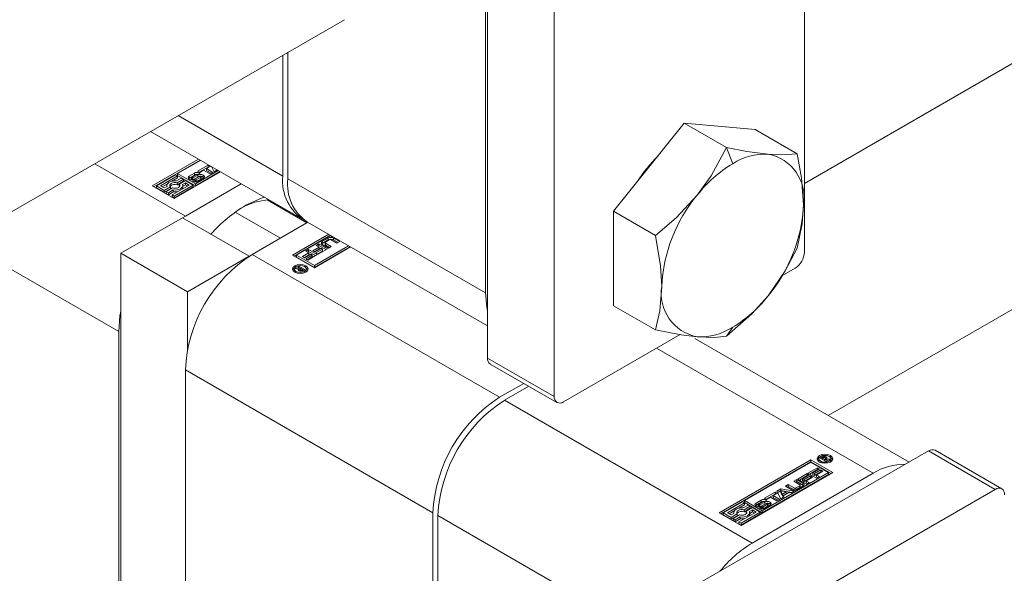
# Model space of a CAD drawing. Header units: millimetres. Extents: x 450 to 25135, y 150 to 17673.
# Tile 437 of 463: x 23504 to 23587, y 12849 to 12896. Entities that reach past the tile are written whole.
import ezdxf

# ---------------------------------------------------------------- set-up
doc = ezdxf.new("R2010")
doc.units = ezdxf.units.MM
doc.linetypes.add('SLD-Centrada-doble', pattern=[12.7, 6.35, -1.27, 1.27, -1.27, 1.27, -1.27])
doc.linetypes.add('SLD-Continua', pattern=[0])
doc.layers.add('COTAS', color=1, linetype='SLD-Continua')

msp = doc.modelspace()

# ---------------------------------------------------------------- linework, layer by layer
at = {"color": 7, "linetype": 'SLD-Continua', "lineweight": 18, "ltscale": 30}
for p, q in [((23570.222, 12881.841), (23712.777, 12964.117)), ((23745.864, 12962.349), (23572.248, 12862.147)), ((23389.156, 12813.759), (23531.203, 12895.741))]:
    msp.add_line(p, q, dxfattribs=at)
at = {"layer": 'COTAS', "linetype": 'SLD-Continua', "lineweight": 18, "ltscale": 30}
for p, q in [((23570.222, 12876.003), (23570.222, 12931.372)), ((23543.352, 12922.393), (23543.352, 12867.025)), ((23549.008, 12863.76), (23549.008, 12919.129)), ((23543.175, 12872.558), (23543.175, 12916.657)), ((23525.992, 12882.475), (23525.992, 12892.733)), ((23526.416, 12892.978), (23526.416, 12882.23)), ((23560.039, 12886.962), (23554.029, 12879.485)), ((23560.039, 12886.962), (23563.604, 12884.905)), ((23566.05, 12886.423), (23560.039, 12886.962)), ((23514.76, 12886.251), (23527.65, 12878.811)), ((23566.05, 12886.423), (23569.614, 12884.366)), ((23514.908, 12881.641), (23518.827, 12883.903)), ((23518.969, 12883.821), (23515.049, 12881.559)), ((23519.002, 12883.802), (23517.06, 12882.681)), ((23518.761, 12882.882), (23519.648, 12883.394)), ((23518.902, 12882.8), (23519.648, 12883.231)), ((23519.827, 12883.291), (23519.502, 12883.104)), ((23519.648, 12883.394), (23519.827, 12883.291)), ((23519.648, 12883.231), (23519.648, 12883.394)), ((23519.648, 12883.231), (23519.685, 12883.209)), ((23520.153, 12882.841), (23519.926, 12883.269)), ((23516.885, 12882.58), (23515.258, 12881.641)), ((23515.609, 12881.641), (23517.06, 12882.479)), ((23520.684, 12882.831), (23516.764, 12880.569)), ((23517.06, 12882.479), (23516.885, 12882.58)), ((23517.06, 12882.681), (23518.567, 12881.812)), ((23517.06, 12882.518), (23517.06, 12882.681)), ((23517.06, 12882.518), (23518.567, 12881.648)), ((23517.06, 12882.315), (23517.06, 12882.479)), ((23518.042, 12882.469), (23518.479, 12882.721)), ((23518.042, 12882.305), (23518.479, 12882.558)), ((23518.638, 12882.59), (23518.264, 12882.374)), ((23518.361, 12882.321), (23518.783, 12882.554)), ((23518.361, 12882.158), (23518.783, 12882.39)), ((23518.922, 12882.434), (23518.502, 12882.204)), ((23518.567, 12881.812), (23520.509, 12882.932)), ((23518.567, 12881.648), (23520.65, 12882.851)), ((23518.642, 12882.161), (23519.016, 12882.377)), ((23518.939, 12882.779), (23518.761, 12882.882)), ((23518.95, 12882.714), (23518.768, 12882.609)), ((23519.263, 12882.966), (23518.939, 12882.779)), ((23519.052, 12882.244), (23519.052, 12882.407)), ((23519.061, 12882.267), (23519.061, 12882.43)), ((23519.816, 12882.647), (23519.263, 12882.966)), ((23519.502, 12883.104), (23520.055, 12882.784)), ((23519.502, 12882.94), (23519.502, 12883.104)), ((23519.502, 12882.94), (23519.914, 12882.703)), ((23520.055, 12882.784), (23519.816, 12882.647)), ((23520.408, 12882.988), (23520.153, 12882.841)), ((23520.351, 12882.955), (23520.351, 12883.023)), ((23520.406, 12882.992), (23520.408, 12882.988)), ((23516.764, 12880.569), (23514.908, 12881.641)), ((23515.258, 12881.641), (23515.924, 12881.257)), ((23515.258, 12881.478), (23515.258, 12881.641)), ((23515.924, 12881.459), (23515.609, 12881.641)), ((23515.75, 12881.559), (23516.195, 12881.816)), ((23516.163, 12881.597), (23515.924, 12881.459)), ((23515.924, 12881.257), (23516.45, 12881.56)), ((23516.15, 12881.676), (23516.15, 12881.589)), ((23516.45, 12881.397), (23516.45, 12881.56)), ((23516.582, 12882.039), (23517.06, 12882.315)), ((23518.041, 12881.711), (23516.589, 12880.873)), ((23516.764, 12880.772), (23518.391, 12881.711)), ((23516.764, 12880.608), (23518.391, 12881.547)), ((23517.375, 12882.297), (23516.96, 12882.057)), ((23517.025, 12881.892), (23517.551, 12882.196)), ((23517.025, 12881.729), (23517.551, 12882.032)), ((23517.025, 12881.729), (23517.025, 12881.892)), ((23517.726, 12882.095), (23517.2, 12881.791)), ((23517.2, 12881.628), (23517.2, 12881.791)), ((23517.2, 12881.628), (23517.225, 12881.594)), ((23517.551, 12882.196), (23517.375, 12882.297)), ((23517.486, 12881.754), (23517.726, 12881.892)), ((23517.5, 12881.599), (23517.726, 12881.729)), ((23517.5, 12881.512), (23517.5, 12881.676)), ((23517.551, 12882.032), (23517.551, 12882.196)), ((23517.719, 12879.08), (23522.452, 12881.811)), ((23518.391, 12881.711), (23517.726, 12882.095)), ((23517.726, 12881.892), (23518.041, 12881.711)), ((23517.726, 12881.729), (23517.726, 12881.892)), ((23517.726, 12881.729), (23517.899, 12881.629)), ((23518.219, 12882.322), (23518.219, 12882.159)), ((23518.232, 12882.15), (23518.232, 12882.304)), ((23518.263, 12882.148), (23518.263, 12882.296)), ((23518.331, 12882.039), (23518.511, 12882.143)), ((23518.391, 12881.547), (23518.391, 12881.711)), ((23518.511, 12882.143), (23518.515, 12882.141)), ((23518.511, 12881.981), (23518.511, 12882.143)), ((23518.515, 12881.981), (23518.515, 12882.141)), ((23518.532, 12881.979), (23518.532, 12882.135)), ((23518.567, 12881.812), (23518.567, 12881.648)), ((23518.642, 12881.997), (23519.016, 12882.213)), ((23519.238, 12882.285), (23518.801, 12882.033)), ((23515.258, 12881.478), (23515.924, 12881.093)), ((23515.924, 12881.093), (23516.45, 12881.397)), ((23515.924, 12881.093), (23515.924, 12881.257)), ((23516.625, 12881.459), (23516.099, 12881.156)), ((23516.099, 12881.156), (23516.274, 12881.055)), ((23516.099, 12880.992), (23516.099, 12881.156)), ((23516.099, 12880.992), (23516.274, 12880.891)), ((23516.274, 12881.055), (23516.689, 12881.294)), ((23516.274, 12880.891), (23516.689, 12881.131)), ((23516.274, 12880.891), (23516.274, 12881.055)), ((23516.589, 12880.873), (23516.764, 12880.772)), ((23516.589, 12880.709), (23516.589, 12880.873)), ((23516.589, 12880.709), (23516.764, 12880.608)), ((23516.689, 12881.131), (23516.689, 12881.294)), ((23516.764, 12880.608), (23516.764, 12880.772)), ((23528.026, 12878.499), (23524.658, 12880.442)), ((23517.477, 12878.934), (23517.719, 12879.08)), ((23521.954, 12879.417), (23525.786, 12877.206)), ((23554.029, 12879.485), (23557.593, 12877.428)), ((23554.029, 12879.485), (23554.029, 12871.47)), ((23517.471, 12878.937), (23512.239, 12875.917)), ((23517.471, 12878.937), (23523.128, 12875.672)), ((23528.108, 12878.546), (23523.376, 12875.815)), ((23527.981, 12878.524), (23527.908, 12878.671)), ((23528.074, 12878.566), (23543.352, 12869.749)), ((23526.805, 12875.754), (23529.876, 12877.526)), ((23530.018, 12877.444), (23526.947, 12875.672)), ((23530.051, 12877.425), (23527.156, 12875.754)), ((23530.071, 12877.323), (23530.15, 12877.368)), ((23528.662, 12874.884), (23531.557, 12876.556)), ((23528.803, 12876.591), (23529.04, 12876.728)), ((23529.053, 12876.447), (23528.803, 12876.591)), ((23528.945, 12876.509), (23529.04, 12876.564)), ((23529.04, 12876.728), (23529.772, 12876.306)), ((23529.04, 12876.564), (23529.04, 12876.728)), ((23529.04, 12876.564), (23529.63, 12876.224)), ((23529.327, 12876.92), (23529.834, 12877.212)), ((23529.327, 12876.756), (23529.834, 12877.049)), ((23529.855, 12876.354), (23529.327, 12876.658)), ((23529.562, 12876.823), (23529.562, 12876.66)), ((23529.929, 12877.059), (23529.592, 12876.865)), ((23529.592, 12876.781), (23530.094, 12876.492)), ((23529.592, 12876.618), (23529.953, 12876.41)), ((23530.094, 12876.492), (23529.855, 12876.354)), ((23530.297, 12877.283), (23530.071, 12877.323)), ((23530.576, 12876.77), (23530.074, 12877.059)), ((23530.286, 12877.212), (23530.814, 12876.907)), ((23530.286, 12877.049), (23530.673, 12876.826)), ((23530.288, 12877.285), (23530.291, 12877.286)), ((23530.814, 12876.907), (23530.576, 12876.77)), ((23512.239, 12875.917), (23517.896, 12872.652)), ((23512.239, 12875.917), (23512.239, 12827.513)), ((23517.896, 12872.652), (23523.128, 12875.672)), ((23523.128, 12875.672), (23523.128, 12875.666)), ((23528.662, 12874.682), (23526.805, 12875.754)), ((23527.156, 12875.754), (23528.662, 12874.884)), ((23527.156, 12875.59), (23527.156, 12875.754)), ((23527.647, 12875.636), (23528.183, 12875.945)), ((23527.788, 12875.554), (23528.183, 12875.782)), ((23528.361, 12875.842), (23527.825, 12875.533)), ((23527.923, 12875.445), (23528.486, 12875.77)), ((23527.933, 12876.089), (23528.17, 12876.226)), ((23528.183, 12875.945), (23527.933, 12876.089)), ((23528.075, 12876.007), (23528.17, 12876.062)), ((23528.902, 12875.803), (23528.102, 12875.342)), ((23528.17, 12876.226), (23528.902, 12875.803)), ((23528.17, 12876.062), (23528.17, 12876.226)), ((23528.17, 12876.062), (23528.76, 12875.722)), ((23528.183, 12875.782), (23528.183, 12875.945)), ((23528.486, 12875.77), (23528.361, 12875.842)), ((23528.486, 12875.607), (23528.486, 12875.77)), ((23528.517, 12876.138), (23529.053, 12876.447)), ((23528.695, 12876.035), (23528.517, 12876.138)), ((23528.658, 12876.056), (23529.053, 12876.284)), ((23528.662, 12874.721), (23531.699, 12876.474)), ((23531.733, 12876.455), (23528.662, 12874.682)), ((23529.231, 12876.344), (23528.695, 12876.035)), ((23528.793, 12875.947), (23529.356, 12876.272)), ((23528.972, 12875.844), (23528.793, 12875.947)), ((23528.935, 12875.865), (23529.356, 12876.109)), ((23529.772, 12876.306), (23528.972, 12875.844)), ((23529.053, 12876.284), (23529.053, 12876.447)), ((23529.356, 12876.272), (23529.231, 12876.344)), ((23529.356, 12876.109), (23529.356, 12876.272)), ((23527.156, 12875.59), (23528.662, 12874.721)), ((23527.255, 12874.766), (23527.354, 12874.823)), ((23527.354, 12874.823), (23527.861, 12874.531)), ((23527.354, 12874.709), (23527.354, 12874.823)), ((23527.825, 12875.533), (23527.647, 12875.636)), ((23528.102, 12875.342), (23527.923, 12875.445)), ((23528.065, 12875.363), (23528.486, 12875.607)), ((23528.662, 12874.884), (23528.662, 12874.721)), ((23526.951, 12874.587), (23526.951, 12874.423)), ((23526.951, 12874.423), (23526.98, 12874.325)), ((23527.006, 12874.623), (23527.122, 12874.689)), ((23527.327, 12874.582), (23527.006, 12874.623)), ((23527.122, 12874.689), (23527.49, 12874.63)), ((23527.122, 12874.608), (23527.122, 12874.689)), ((23527.49, 12874.63), (23527.255, 12874.766)), ((23527.327, 12874.449), (23527.327, 12874.582)), ((23527.327, 12874.493), (23527.422, 12874.478)), ((23527.422, 12874.53), (23527.422, 12874.399)), ((23527.45, 12874.392), (23527.45, 12874.489)), ((23527.49, 12874.603), (23527.49, 12874.63)), ((23527.513, 12874.617), (23527.49, 12874.603)), ((23527.678, 12874.521), (23527.513, 12874.617)), ((23527.557, 12874.389), (23527.557, 12874.466)), ((23527.615, 12874.486), (23527.629, 12874.493)), ((23527.629, 12874.493), (23527.642, 12874.5)), ((23527.629, 12874.406), (23527.629, 12874.493)), ((23527.642, 12874.5), (23527.678, 12874.521)), ((23527.642, 12874.411), (23527.642, 12874.5)), ((23527.678, 12874.427), (23527.678, 12874.521)), ((23527.678, 12874.473), (23527.719, 12874.449)), ((23527.861, 12874.531), (23527.694, 12874.435)), ((23527.947, 12874.325), (23527.976, 12874.423)), ((23527.976, 12874.423), (23527.976, 12874.587)), ((23569.444, 12874.656), (23568.322, 12874.009)), ((23517.896, 12867.739), (23517.896, 12872.652)), ((23554.029, 12871.47), (23557.593, 12869.413)), ((23512.062, 12827.411), (23512.062, 12869.282)), ((23559.681, 12869.022), (23549.786, 12863.311)), ((23579.105, 12858.19), (23560.936, 12868.676)), ((23543.58, 12866.521), (23549.236, 12863.257)), ((23517.719, 12830.676), (23517.719, 12866.017)), ((23544.377, 12863.694), (23546.427, 12864.878)), ((23546.852, 12864.633), (23544.801, 12863.449)), ((23580.758, 12859.143), (23561.1, 12847.798)), ((23586.964, 12855.933), (23581.307, 12859.198)), ((23562.991, 12853.89), (23570.769, 12858.379)), ((23570.769, 12858.216), (23563.133, 12853.808)), ((23570.769, 12858.177), (23565.144, 12854.93)), ((23570.769, 12858.379), (23572.626, 12857.307)), ((23570.769, 12858.379), (23570.769, 12858.216)), ((23572.484, 12857.226), (23570.769, 12858.216)), ((23572.275, 12857.307), (23570.769, 12858.177)), ((23571.455, 12858.475), (23571.455, 12858.311)), ((23571.455, 12858.311), (23571.484, 12858.213)), ((23571.57, 12858.53), (23571.737, 12858.626)), ((23572.077, 12858.238), (23571.57, 12858.53)), ((23571.712, 12858.449), (23571.737, 12858.463)), ((23571.789, 12858.561), (23571.753, 12858.54)), ((23571.753, 12858.54), (23571.918, 12858.444)), ((23571.753, 12858.425), (23571.753, 12858.54)), ((23571.803, 12858.568), (23571.789, 12858.561)), ((23571.816, 12858.575), (23571.803, 12858.568)), ((23571.918, 12858.444), (23571.941, 12858.458)), ((23571.918, 12858.33), (23571.918, 12858.444)), ((23571.941, 12858.431), (23571.941, 12858.458)), ((23571.941, 12858.431), (23572.176, 12858.295)), ((23572.309, 12858.372), (23571.941, 12858.431)), ((23571.941, 12858.316), (23571.941, 12858.431)), ((23572.008, 12858.42), (23572.008, 12858.525)), ((23572.009, 12858.42), (23572.009, 12858.531)), ((23572.074, 12858.47), (23572.074, 12858.633)), ((23572.176, 12858.295), (23572.077, 12858.238)), ((23572.104, 12858.479), (23572.425, 12858.439)), ((23572.104, 12858.405), (23572.104, 12858.479)), ((23572.425, 12858.439), (23572.309, 12858.372)), ((23572.451, 12858.213), (23572.48, 12858.311)), ((23572.48, 12858.311), (23572.48, 12858.475)), ((23572.626, 12857.307), (23564.848, 12852.818)), ((23566.65, 12854.061), (23572.275, 12857.307)), ((23570.529, 12857.258), (23571.329, 12857.719)), ((23570.671, 12857.176), (23571.329, 12857.556)), ((23571.508, 12857.616), (23570.945, 12857.291)), ((23570.945, 12857.291), (23571.07, 12857.219)), ((23570.945, 12857.128), (23570.945, 12857.291)), ((23571.07, 12857.219), (23571.606, 12857.529)), ((23571.07, 12857.056), (23571.606, 12857.365)), ((23571.784, 12857.426), (23571.248, 12857.116)), ((23571.329, 12857.719), (23571.508, 12857.616)), ((23571.329, 12857.556), (23571.329, 12857.719)), ((23571.329, 12857.556), (23571.366, 12857.535)), ((23571.606, 12857.529), (23571.784, 12857.426)), ((23571.606, 12857.365), (23571.606, 12857.529)), ((23571.606, 12857.365), (23571.643, 12857.344)), ((23572.275, 12857.144), (23572.275, 12857.307)), ((23565.802, 12851.329), (23576.055, 12857.246)), ((23566.65, 12853.897), (23572.275, 12857.144)), ((23569.337, 12856.57), (23569.576, 12856.707)), ((23569.839, 12856.28), (23569.337, 12856.57)), ((23569.479, 12856.488), (23569.576, 12856.544)), ((23569.576, 12856.707), (23570.104, 12856.403)), ((23569.576, 12856.544), (23569.576, 12856.707)), ((23569.576, 12856.544), (23570.104, 12856.239)), ((23569.659, 12856.756), (23570.459, 12857.217)), ((23570.391, 12856.333), (23569.659, 12856.756)), ((23569.801, 12856.674), (23570.459, 12857.054)), ((23570.638, 12857.114), (23570.075, 12856.789)), ((23570.075, 12856.789), (23570.2, 12856.717)), ((23570.075, 12856.626), (23570.075, 12856.789)), ((23570.075, 12856.626), (23570.2, 12856.554)), ((23570.2, 12856.717), (23570.736, 12857.027)), ((23570.2, 12856.554), (23570.736, 12856.863)), ((23570.2, 12856.554), (23570.2, 12856.717)), ((23570.914, 12856.923), (23570.378, 12856.614)), ((23570.378, 12856.614), (23570.628, 12856.47)), ((23570.378, 12856.451), (23570.378, 12856.614)), ((23570.378, 12856.451), (23570.486, 12856.389)), ((23570.628, 12856.47), (23570.391, 12856.333)), ((23570.459, 12857.217), (23570.638, 12857.114)), ((23570.459, 12857.054), (23570.459, 12857.217)), ((23570.459, 12857.054), (23570.497, 12857.033)), ((23571.261, 12856.836), (23570.529, 12857.258)), ((23570.736, 12857.027), (23570.914, 12856.923)), ((23570.736, 12856.863), (23570.736, 12857.027)), ((23570.736, 12856.863), (23570.773, 12856.842)), ((23570.945, 12857.128), (23571.07, 12857.056)), ((23571.07, 12857.056), (23571.07, 12857.219)), ((23571.248, 12857.116), (23571.498, 12856.972)), ((23571.248, 12856.953), (23571.248, 12857.116)), ((23571.248, 12856.953), (23571.356, 12856.891)), ((23571.498, 12856.972), (23571.261, 12856.836)), ((23586.414, 12855.879), (23566.757, 12844.533)), ((23566.844, 12855.131), (23567.732, 12855.643)), ((23567.732, 12855.643), (23567.91, 12855.54)), ((23567.732, 12855.48), (23567.732, 12855.643)), ((23567.894, 12855.737), (23568.239, 12855.936)), ((23568.236, 12855.09), (23567.894, 12855.737)), ((23567.96, 12855.611), (23568.239, 12855.773)), ((23568.226, 12855.581), (23568.226, 12855.744)), ((23568.226, 12855.744), (23568.359, 12855.486)), ((23568.673, 12855.668), (23568.226, 12855.744)), ((23568.239, 12855.936), (23569.36, 12855.738)), ((23568.239, 12855.773), (23568.239, 12855.936)), ((23568.239, 12855.773), (23569.143, 12855.613)), ((23568.359, 12855.486), (23568.673, 12855.668)), ((23568.916, 12855.624), (23568.435, 12855.346)), ((23568.617, 12856.154), (23568.855, 12856.292)), ((23569.145, 12855.849), (23568.617, 12856.154)), ((23568.673, 12855.504), (23568.673, 12855.668)), ((23568.758, 12856.072), (23568.855, 12856.128)), ((23568.855, 12856.292), (23569.357, 12856.002)), ((23568.855, 12856.128), (23568.855, 12856.292)), ((23568.855, 12856.128), (23569.357, 12855.839)), ((23569.104, 12855.591), (23568.916, 12855.624)), ((23569.36, 12855.738), (23569.104, 12855.591)), ((23569.502, 12856.002), (23569.839, 12856.196)), ((23569.502, 12855.839), (23569.839, 12856.033)), ((23570.104, 12856.141), (23569.597, 12855.849)), ((23569.869, 12856.075), (23569.869, 12856.238)), ((23564.968, 12854.829), (23563.341, 12853.89)), ((23565.143, 12854.728), (23564.968, 12854.829)), ((23565.144, 12854.93), (23566.65, 12854.061)), ((23565.144, 12854.767), (23565.144, 12854.93)), ((23566.125, 12854.718), (23566.562, 12854.97)), ((23566.125, 12854.554), (23566.562, 12854.807)), ((23566.722, 12854.839), (23566.347, 12854.623)), ((23566.444, 12854.57), (23566.867, 12854.803)), ((23567.022, 12855.028), (23566.844, 12855.131)), ((23567.034, 12854.963), (23566.851, 12854.858)), ((23566.985, 12855.049), (23567.732, 12855.48)), ((23567.347, 12855.215), (23567.022, 12855.028)), ((23567.899, 12854.896), (23567.347, 12855.215)), ((23567.91, 12855.54), (23567.586, 12855.353)), ((23567.586, 12855.353), (23568.138, 12855.033)), ((23567.586, 12855.189), (23567.586, 12855.353)), ((23567.586, 12855.189), (23567.997, 12854.952)), ((23567.732, 12855.48), (23567.769, 12855.458)), ((23568.138, 12855.033), (23567.899, 12854.896)), ((23568.226, 12855.581), (23568.359, 12855.323)), ((23568.491, 12855.237), (23568.236, 12855.09)), ((23568.359, 12855.323), (23568.673, 12855.504)), ((23568.359, 12855.323), (23568.359, 12855.486)), ((23568.435, 12855.346), (23568.491, 12855.237)), ((23568.435, 12855.204), (23568.435, 12855.346)), ((23563.692, 12853.89), (23565.143, 12854.728)), ((23563.833, 12853.808), (23564.278, 12854.065)), ((23564.665, 12854.288), (23565.143, 12854.564)), ((23566.124, 12853.96), (23564.672, 12853.122)), ((23564.848, 12853.021), (23566.475, 12853.96)), ((23565.459, 12854.546), (23565.044, 12854.306)), ((23565.108, 12854.141), (23565.634, 12854.445)), ((23565.108, 12853.978), (23565.634, 12854.281)), ((23565.108, 12853.978), (23565.108, 12854.141)), ((23565.143, 12854.564), (23565.143, 12854.728)), ((23565.144, 12854.767), (23566.65, 12853.897)), ((23565.809, 12854.344), (23565.283, 12854.04)), ((23565.283, 12853.877), (23565.283, 12854.04)), ((23565.634, 12854.445), (23565.459, 12854.546)), ((23565.569, 12854.003), (23565.809, 12854.141)), ((23565.583, 12853.848), (23565.809, 12853.978)), ((23565.634, 12854.281), (23565.634, 12854.445)), ((23566.475, 12853.96), (23565.809, 12854.344)), ((23565.809, 12854.141), (23566.124, 12853.96)), ((23565.809, 12853.978), (23565.809, 12854.141)), ((23565.809, 12853.978), (23565.983, 12853.878)), ((23566.302, 12854.571), (23566.302, 12854.407)), ((23566.315, 12854.399), (23566.315, 12854.553)), ((23566.346, 12854.397), (23566.346, 12854.545)), ((23566.414, 12854.288), (23566.595, 12854.392)), ((23566.444, 12854.407), (23566.867, 12854.639)), ((23566.475, 12853.796), (23566.475, 12853.96)), ((23567.006, 12854.683), (23566.586, 12854.453)), ((23566.595, 12854.392), (23566.598, 12854.39)), ((23566.595, 12854.23), (23566.595, 12854.392)), ((23566.598, 12854.229), (23566.598, 12854.39)), ((23566.616, 12854.228), (23566.616, 12854.384)), ((23566.65, 12854.061), (23566.65, 12853.897)), ((23566.725, 12854.41), (23567.099, 12854.626)), ((23566.725, 12854.246), (23567.099, 12854.462)), ((23567.321, 12854.534), (23566.884, 12854.282)), ((23567.135, 12854.493), (23567.135, 12854.656)), ((23567.144, 12854.516), (23567.144, 12854.679)), ((23538.72, 12837.969), (23538.72, 12853.896)), ((23539.144, 12853.651), (23539.144, 12837.724)), ((23564.848, 12852.818), (23562.991, 12853.89)), ((23563.341, 12853.89), (23564.007, 12853.506)), ((23563.341, 12853.727), (23563.341, 12853.89)), ((23563.341, 12853.727), (23564.007, 12853.342)), ((23564.007, 12853.708), (23563.692, 12853.89)), ((23564.247, 12853.846), (23564.007, 12853.708)), ((23564.007, 12853.506), (23564.533, 12853.809)), ((23564.007, 12853.342), (23564.533, 12853.646)), ((23564.007, 12853.342), (23564.007, 12853.506)), ((23564.708, 12853.708), (23564.182, 12853.405)), ((23564.182, 12853.405), (23564.357, 12853.304)), ((23564.182, 12853.241), (23564.182, 12853.405)), ((23564.182, 12853.241), (23564.357, 12853.14)), ((23564.233, 12853.925), (23564.233, 12853.838)), ((23564.357, 12853.304), (23564.772, 12853.543)), ((23564.357, 12853.14), (23564.772, 12853.38)), ((23564.357, 12853.14), (23564.357, 12853.304)), ((23564.533, 12853.646), (23564.533, 12853.809)), ((23564.672, 12853.122), (23564.848, 12853.021)), ((23564.672, 12852.958), (23564.672, 12853.122)), ((23564.772, 12853.38), (23564.772, 12853.543)), ((23564.848, 12852.857), (23566.475, 12853.796)), ((23565.283, 12853.877), (23565.309, 12853.843)), ((23565.583, 12853.761), (23565.583, 12853.925)), ((23564.672, 12852.958), (23564.848, 12852.857)), ((23564.848, 12852.857), (23564.848, 12853.021))]:
    msp.add_line(p, q, dxfattribs=at)
at = {"layer": 'COTAS', "linetype": 'SLD-Centrada-doble', "lineweight": 18, "ltscale": 30}
for p, q in [((23517.105, 12887.604), (23525.992, 12882.475)), ((23564.141, 12883.521), (23563.604, 12884.905)), ((23517.719, 12879.08), (23510.027, 12883.519)), ((23518.042, 12882.305), (23518.042, 12882.469)), ((23518.479, 12882.558), (23518.479, 12882.721)), ((23518.783, 12882.39), (23518.783, 12882.554)), ((23518.939, 12882.721), (23518.939, 12882.708)), ((23519.016, 12882.213), (23519.016, 12882.377)), ((23519.238, 12882.55), (23519.238, 12882.387)), ((23518.233, 12882.15), (23518.233, 12882.303)), ((23518.3, 12882.149), (23518.3, 12882.299)), ((23518.336, 12882.152), (23518.336, 12882.309)), ((23518.361, 12882.158), (23518.361, 12882.321)), ((23518.562, 12881.978), (23518.562, 12882.135)), ((23518.605, 12881.981), (23518.605, 12882.144)), ((23518.642, 12881.997), (23518.642, 12882.161)), ((23543.175, 12872.558), (23526.416, 12882.23)), ((23512.062, 12869.282), (23498.71, 12876.988)), ((23529.327, 12876.756), (23529.327, 12876.92)), ((23529.592, 12876.618), (23529.592, 12876.781)), ((23529.834, 12877.049), (23529.834, 12877.212)), ((23530.286, 12877.049), (23530.286, 12877.212)), ((23523.376, 12875.815), (23544.377, 12863.694)), ((23527.932, 12874.707), (23527.932, 12874.857)), ((23527.101, 12874.267), (23527.101, 12874.378)), ((23527.458, 12874.391), (23527.458, 12874.484)), ((23527.487, 12874.388), (23527.487, 12874.471)), ((23527.615, 12874.401), (23527.615, 12874.486)), ((23563.604, 12868.874), (23564.141, 12869.638)), ((23576.055, 12857.246), (23557.667, 12867.859)), ((23549.008, 12863.76), (23543.352, 12867.025)), ((23517.719, 12866.017), (23538.72, 12853.896)), ((23565.802, 12851.329), (23544.801, 12863.449)), ((23586.414, 12855.879), (23580.758, 12859.143)), ((23571.605, 12858.265), (23571.605, 12858.155)), ((23571.737, 12858.463), (23571.737, 12858.626)), ((23571.815, 12858.575), (23571.815, 12858.66)), ((23571.927, 12858.595), (23571.927, 12858.674)), ((23572.064, 12858.64), (23572.064, 12858.476)), ((23572.076, 12858.632), (23572.076, 12858.469)), ((23572.132, 12858.514), (23572.132, 12858.577)), ((23572.436, 12858.745), (23572.436, 12858.594)), ((23569.357, 12855.839), (23569.357, 12856.002)), ((23569.502, 12855.839), (23569.502, 12856.002)), ((23569.839, 12856.033), (23569.839, 12856.196)), ((23570.104, 12856.239), (23570.104, 12856.403)), ((23566.562, 12854.807), (23566.562, 12854.97)), ((23566.867, 12854.639), (23566.867, 12854.803)), ((23567.022, 12854.97), (23567.022, 12854.957)), ((23567.321, 12854.799), (23567.321, 12854.636)), ((23566.125, 12854.554), (23566.125, 12854.718)), ((23566.316, 12854.398), (23566.316, 12854.552)), ((23566.384, 12854.398), (23566.384, 12854.548)), ((23566.42, 12854.401), (23566.42, 12854.558)), ((23566.444, 12854.407), (23566.444, 12854.57)), ((23566.646, 12854.227), (23566.646, 12854.384)), ((23566.689, 12854.23), (23566.689, 12854.393)), ((23566.725, 12854.246), (23566.725, 12854.41)), ((23567.099, 12854.462), (23567.099, 12854.626)), ((23560.145, 12841.531), (23539.144, 12853.651))]:
    msp.add_line(p, q, dxfattribs=at)
at = {"layer": 'COTAS', "linetype": 'SLD-Continua', "lineweight": 18, "ltscale": 30, "flags": 128}
for points in [[(23563.604, 12884.905), (23562.305, 12882.497), (23561.135, 12880.857)], [(23567.146, 12884.326), (23565.355, 12884.567), (23563.604, 12884.905)], [(23569.614, 12884.366), (23568.315, 12884.271), (23567.146, 12884.326)], [(23570.151, 12880.049), (23569.986, 12882.312), (23569.614, 12884.366)], [(23519.3, 12882.336), (23519.278, 12882.359), (23519.238, 12882.387)], [(23516.96, 12882.057), (23516.795, 12882.065), (23516.631, 12882.049), (23516.479, 12882.01), (23516.347, 12881.951), (23516.245, 12881.875), (23516.178, 12881.788), (23516.15, 12881.693), (23516.163, 12881.597)], [(23516.45, 12881.56), (23516.406, 12881.634), (23516.404, 12881.712), (23516.445, 12881.786), (23516.524, 12881.849), (23516.633, 12881.895), (23516.762, 12881.918), (23516.897, 12881.917), (23517.025, 12881.892)], [(23517.2, 12881.791), (23517.244, 12881.717), (23517.245, 12881.64), (23517.204, 12881.565), (23517.125, 12881.502), (23517.016, 12881.457), (23516.887, 12881.433), (23516.752, 12881.434), (23516.625, 12881.459)], [(23516.689, 12881.294), (23516.855, 12881.286), (23517.019, 12881.303), (23517.171, 12881.341), (23517.302, 12881.4), (23517.404, 12881.476), (23517.471, 12881.564), (23517.499, 12881.658), (23517.486, 12881.754)], [(23518.042, 12882.305), (23518.001, 12882.277), (23517.979, 12882.254)], [(23518.598, 12881.978), (23518.6, 12881.979), (23518.605, 12881.981)], [(23522.845, 12879.997), (23524.225, 12880.636), (23524.391, 12880.692)], [(23561.135, 12880.857), (23559.345, 12878.93), (23557.593, 12877.428)], [(23569.614, 12876.351), (23570.049, 12878.412), (23570.151, 12880.049)], [(23557.593, 12877.428), (23558.028, 12874.865), (23558.13, 12873.111)], [(23529.327, 12876.756), (23529.287, 12876.728), (23529.267, 12876.707)], [(23567.146, 12872.303), (23568.606, 12874.42), (23569.614, 12876.351)], [(23526.995, 12874.316), (23526.852, 12874.44), (23526.801, 12874.587), (23526.852, 12874.733), (23526.995, 12874.857), (23527.21, 12874.94), (23527.464, 12874.969), (23527.717, 12874.94), (23527.932, 12874.857)], [(23527.826, 12874.796), (23527.66, 12874.86), (23527.464, 12874.882), (23527.268, 12874.86), (23527.101, 12874.796), (23526.99, 12874.7), (23526.951, 12874.587), (23526.99, 12874.474), (23527.101, 12874.378)], [(23527.932, 12874.857), (23528.076, 12874.733), (23528.126, 12874.587), (23528.076, 12874.44), (23527.932, 12874.316), (23527.717, 12874.234), (23527.464, 12874.204), (23527.21, 12874.234), (23526.995, 12874.316)], [(23526.817, 12874.505), (23526.852, 12874.57), (23526.98, 12874.685)], [(23527.101, 12874.378), (23527.268, 12874.314), (23527.464, 12874.291), (23527.66, 12874.314), (23527.826, 12874.378), (23527.937, 12874.474), (23527.976, 12874.587), (23527.937, 12874.7), (23527.826, 12874.796)], [(23527.947, 12874.685), (23528.076, 12874.57), (23528.111, 12874.505)], [(23543.352, 12871.04), (23543.283, 12871.346), (23543.175, 12872.558)], [(23558.13, 12873.111), (23557.965, 12871.039), (23557.593, 12869.413)], [(23563.604, 12868.874), (23565.772, 12870.78), (23567.146, 12872.303)], [(23512.062, 12869.282), (23512.171, 12870.619), (23512.239, 12871.004)], [(23557.593, 12869.413), (23559.762, 12869.007), (23561.135, 12868.834)], [(23561.135, 12868.834), (23562.595, 12868.783), (23563.604, 12868.874)], [(23571.499, 12858.204), (23571.356, 12858.328), (23571.305, 12858.475), (23571.356, 12858.621), (23571.499, 12858.745), (23571.714, 12858.828), (23571.967, 12858.857), (23572.221, 12858.828), (23572.436, 12858.745)], [(23571.32, 12858.393), (23571.356, 12858.457), (23571.484, 12858.573)], [(23572.33, 12858.684), (23572.163, 12858.748), (23571.967, 12858.77), (23571.771, 12858.748), (23571.605, 12858.684), (23571.494, 12858.588), (23571.455, 12858.475), (23571.494, 12858.361), (23571.605, 12858.265)], [(23572.436, 12858.745), (23572.579, 12858.621), (23572.63, 12858.475), (23572.579, 12858.328), (23572.436, 12858.204), (23572.221, 12858.121), (23571.967, 12858.092), (23571.714, 12858.121), (23571.499, 12858.204)], [(23571.605, 12858.265), (23571.771, 12858.201), (23571.967, 12858.179), (23572.163, 12858.201), (23572.33, 12858.265), (23572.441, 12858.361), (23572.48, 12858.475), (23572.441, 12858.588), (23572.33, 12858.684)], [(23571.753, 12858.471), (23571.746, 12858.468), (23571.737, 12858.463)], [(23572.451, 12858.573), (23572.579, 12858.457), (23572.614, 12858.393)], [(23570.165, 12856.19), (23570.144, 12856.211), (23570.104, 12856.239)], [(23565.044, 12854.306), (23564.878, 12854.314), (23564.714, 12854.298), (23564.562, 12854.259), (23564.431, 12854.2), (23564.328, 12854.124), (23564.261, 12854.037), (23564.234, 12853.942), (23564.247, 12853.846)], [(23564.533, 12853.809), (23564.489, 12853.883), (23564.488, 12853.961), (23564.528, 12854.035), (23564.607, 12854.098), (23564.717, 12854.144), (23564.845, 12854.167), (23564.98, 12854.166), (23565.108, 12854.141)], [(23565.283, 12854.04), (23565.327, 12853.966), (23565.328, 12853.889), (23565.288, 12853.814), (23565.208, 12853.751), (23565.099, 12853.706), (23564.971, 12853.682), (23564.836, 12853.683), (23564.708, 12853.708)], [(23564.772, 12853.543), (23564.938, 12853.535), (23565.102, 12853.551), (23565.254, 12853.59), (23565.385, 12853.649), (23565.487, 12853.725), (23565.554, 12853.813), (23565.582, 12853.907), (23565.569, 12854.003)], [(23566.125, 12854.554), (23566.085, 12854.526), (23566.062, 12854.503)], [(23566.681, 12854.227), (23566.684, 12854.228), (23566.689, 12854.23)], [(23567.384, 12854.585), (23567.361, 12854.608), (23567.321, 12854.636)]]:
    msp.add_lwpolyline(points, dxfattribs=at)
at = {"layer": 'COTAS', "linetype": 'SLD-Continua', "lineweight": 18, "ltscale": 900}
for centre, radius, start, end in [((23566.631, 12875.23), 12.558, 134.53895, 147.26419), ((23566.93, 12879.116), 5.214, 87.62899, 122.3432), ((23566.46, 12880.65), 3.739, 350.74989, 79.4367), ((23569.854, 12874.05), 11.061, 121.10019, 142.02028), ((23518.092, 12882.336), 0.142, 110.77139, 249.22861), ((23518.269, 12882.315), 0.0505, 132.23809, 167.63269), ((23518.33, 12882.256), 0.135, 119.44167, 134.96787), ((23518.709, 12882.277), 0.5, 62.61604, 117.38396), ((23518.698, 12882.147), 0.465, 90.43197, 118.0933), ((23518.742, 12882.408), 0.21, 110.35125, 119.76058), ((23518.737, 12882.43), 0.187, 99.7189, 111.07865), ((23518.73, 12882.492), 0.125, 83.3966, 101.54646), ((23518.739, 12882.556), 0.0601, 61.36175, 84.69494), ((23519.007, 12882.105), 0.502, 62.67956, 116.52458), ((23518.986, 12882.004), 0.436, 97.96163, 117.69655), ((23519.03, 12882.215), 0.244, 103.32469, 116.09888), ((23518.792, 12882.465), 0.295, 57.4451, 60.02537), ((23519.017, 12882.27), 0.187, 90.70686, 103.30021), ((23519.017, 12882.392), 0.0653, 62.11076, 92.75203), ((23518.955, 12882.486), 0.125, 298.96792, 320.66446), ((23519.037, 12882.428), 0.0245, 16.56503, 63.94219), ((23519.026, 12882.43), 0.0347, 318.083, 8.36126), ((23519.023, 12881.989), 0.452, 61.70974, 85.45441), ((23519.187, 12882.418), 0.142, 290.77139, 69.22861), ((23529.813, 12882.022), 3.848, 173.24514, 240.20017), ((23516.821, 12881.23), 0.539, 67.80563, 137.49353), ((23517.248, 12881.516), 0.251, 325.07925, 359.16029), ((23518.272, 12882.647), 0.5, 242.60419, 297.53452), ((23518.24, 12882.323), 0.0206, 172.39807, 247.23657), ((23518.235, 12882.159), 0.0161, 180.51624, 210.61701), ((23518.253, 12882.339), 0.041, 238.34399, 240.0158), ((23518.263, 12882.359), 0.0635, 241.8412, 269.79216), ((23518.269, 12882.451), 0.156, 267.81854, 281.84492), ((23518.254, 12882.521), 0.227, 281.86224, 291.31617), ((23518.489, 12882.289), 0.296, 237.75634, 240.02159), ((23518.247, 12882.53), 0.238, 292.0813, 298.69882), ((23518.571, 12882.477), 0.5, 242.61604, 297.38396), ((23518.254, 12882.353), 0.223, 296.80173, 298.79818), ((23518.542, 12882.193), 0.0582, 242.57115, 260.4503), ((23518.55, 12882.251), 0.117, 261.52635, 276.30552), ((23518.541, 12882.332), 0.198, 276.23817, 288.91033), ((23518.536, 12882.347), 0.214, 288.95314, 299.69043), ((23518.536, 12882.184), 0.214, 288.95314, 299.69043), ((23518.955, 12882.323), 0.125, 298.96792, 320.66446), ((23519.026, 12882.267), 0.0356, 318.37123, 358.90237), ((23530.223, 12881.745), 3.837, 172.74484, 235.94772), ((23516.825, 12882.259), 1.136, 263.14364, 282.34665), ((23571.163, 12872.51), 13.046, 140.2278, 177.3624), ((23529.442, 12869.044), 12.786, 121.05644, 138.34388), ((23525.133, 12874.986), 5.475, 93.40683, 118.99944), ((23557.118, 12880.649), 13.046, 320.2278, 357.3624), ((23529.377, 12876.789), 0.14, 110.77139, 249.22861), ((23529.613, 12876.665), 0.0515, 185.69899, 245.63456), ((23529.608, 12876.823), 0.0447, 110.77139, 249.22861), ((23530.06, 12876.775), 0.492, 62.61604, 117.38396), ((23530.06, 12876.612), 0.492, 62.61604, 117.38396), ((23530.001, 12876.919), 0.158, 62.61604, 117.38396), ((23529.999, 12865.459), 12.293, 122.60229, 177.39771), ((23568.533, 12876.08), 1.69, 302.60229, 357.39771), ((23527.374, 12874.516), 0.0808, 124.81057, 203.52218), ((23527.417, 12874.547), 0.134, 208.34522, 242.27284), ((23527.458, 12874.607), 0.206, 240.00988, 240.65972), ((23527.458, 12874.579), 0.182, 236.14126, 240.04644), ((23527.505, 12874.678), 0.291, 241.84383, 269.82039), ((23527.551, 12874.475), 0.142, 115.52658, 154.45876), ((23527.47, 12874.532), 0.0471, 174.38771, 244.81141), ((23527.53, 12874.61), 0.145, 236.30175, 240.04339), ((23527.547, 12874.641), 0.18, 240.27824, 250.44378), ((23527.531, 12874.597), 0.134, 250.72353, 281.30513), ((23527.516, 12874.734), 0.348, 268.08214, 286.71359), ((23527.503, 12874.718), 0.258, 282.01527, 295.6657), ((23527.495, 12874.792), 0.408, 287.11693, 299.07687), ((23561.821, 12872.51), 3.739, 170.74989, 259.4367), ((23558.427, 12879.109), 11.061, 301.10019, 322.02028), ((23561.351, 12874.043), 5.214, 267.62899, 302.3432), ((23543.875, 12866.959), 0.528, 172.74484, 235.94772), ((23551, 12853.338), 12.293, 122.60229, 177.39771), ((23551.425, 12853.093), 12.293, 122.60229, 177.39771), ((23549.483, 12863.683), 0.48, 170.77973, 309.18503), ((23581.08, 12858.694), 0.553, 65.6927, 125.6091), ((23571.936, 12858.269), 0.408, 107.11693, 119.07687), ((23571.915, 12858.327), 0.348, 88.08214, 106.71359), ((23571.928, 12858.343), 0.258, 102.01527, 115.6657), ((23571.9, 12858.464), 0.134, 70.72353, 101.30513), ((23571.926, 12858.383), 0.291, 61.84383, 89.82039), ((23571.88, 12858.586), 0.142, 295.52658, 334.45876), ((23571.884, 12858.421), 0.18, 60.27824, 70.44378), ((23571.901, 12858.451), 0.145, 56.30175, 60.04339), ((23571.961, 12858.529), 0.0471, 354.38771, 64.81141), ((23571.944, 12858.265), 0.242, 60.58941, 74.59653), ((23571.973, 12858.482), 0.182, 56.14126, 60.04644), ((23571.973, 12858.319), 0.182, 56.14126, 60.04644), ((23571.973, 12858.454), 0.206, 60.00988, 60.65972), ((23571.973, 12858.29), 0.206, 60.00988, 60.65972), ((23572.014, 12858.514), 0.134, 28.34522, 62.27284), ((23571.991, 12858.32), 0.171, 49.10306, 60.38446), ((23572.057, 12858.545), 0.0808, 304.81057, 23.52218), ((23578.676, 12853.143), 4.868, 88.60828, 122.56459), ((23569.371, 12856.286), 0.492, 242.61604, 297.38396), ((23569.43, 12856.142), 0.158, 242.61604, 297.38396), ((23569.43, 12855.979), 0.158, 242.61604, 297.38396), ((23569.823, 12856.238), 0.0447, 290.77139, 69.22861), ((23569.818, 12856.08), 0.0515, 294.36544, 354.30101), ((23570.054, 12856.272), 0.14, 290.77139, 69.22861), ((23586.718, 12855.506), 0.48, 350.77973, 129.18503), ((23566.792, 12854.526), 0.5, 62.61604, 117.38396), ((23566.781, 12854.396), 0.465, 90.43198, 118.0933), ((23566.826, 12854.657), 0.21, 110.35125, 119.76058), ((23566.82, 12854.679), 0.187, 99.7189, 111.07865), ((23566.813, 12854.741), 0.125, 83.3966, 101.54646), ((23566.822, 12854.805), 0.0601, 61.36175, 84.69494), ((23567.091, 12854.354), 0.502, 62.67956, 116.52458), ((23566.875, 12854.714), 0.295, 57.4451, 60.02537), ((23567.271, 12854.667), 0.142, 290.77139, 69.22861), ((23564.904, 12853.479), 0.539, 67.80563, 137.49353), ((23566.175, 12854.585), 0.142, 110.77139, 249.22861), ((23566.355, 12854.896), 0.5, 242.60419, 297.53452), ((23566.323, 12854.572), 0.0206, 172.39807, 247.23657), ((23566.318, 12854.408), 0.0161, 180.51624, 210.617), ((23566.352, 12854.564), 0.0505, 132.23809, 167.63269), ((23566.337, 12854.588), 0.041, 238.34399, 240.0158), ((23566.346, 12854.608), 0.0635, 241.8412, 269.79216), ((23566.414, 12854.505), 0.135, 119.44167, 134.96787), ((23566.352, 12854.7), 0.156, 267.81854, 281.84492), ((23566.337, 12854.77), 0.227, 281.86224, 291.31617), ((23566.572, 12854.538), 0.296, 237.75634, 240.02159), ((23566.33, 12854.779), 0.238, 292.0813, 298.69882), ((23566.654, 12854.726), 0.5, 242.61604, 297.38396), ((23566.337, 12854.602), 0.223, 296.80171, 298.79818), ((23566.625, 12854.442), 0.0582, 242.57115, 260.4503), ((23566.633, 12854.5), 0.117, 261.52635, 276.30552), ((23566.624, 12854.581), 0.198, 276.23817, 288.91033), ((23566.619, 12854.596), 0.214, 288.95314, 299.69043), ((23566.619, 12854.433), 0.214, 288.95314, 299.69043), ((23567.069, 12854.253), 0.436, 97.96163, 117.69655), ((23567.113, 12854.464), 0.244, 103.32469, 116.09888), ((23567.1, 12854.519), 0.187, 90.70686, 103.30021), ((23567.101, 12854.641), 0.0653, 62.11076, 92.75203), ((23567.038, 12854.735), 0.125, 298.96792, 320.66446), ((23567.038, 12854.572), 0.125, 298.96792, 320.66446), ((23567.121, 12854.677), 0.0245, 16.56503, 63.94219), ((23567.11, 12854.679), 0.0347, 318.083, 8.36126), ((23567.109, 12854.516), 0.0356, 318.37123, 358.90237), ((23567.106, 12854.238), 0.452, 61.70974, 85.45441), ((23564.908, 12854.508), 1.136, 263.14364, 282.34665), ((23565.332, 12853.765), 0.251, 325.07925, 359.16029), ((23571.224, 12842.372), 10.47, 121.18796, 141.20599)]:
    msp.add_arc(centre, radius, start, end, dxfattribs=at)

doc.saveas('drawing.dxf')
